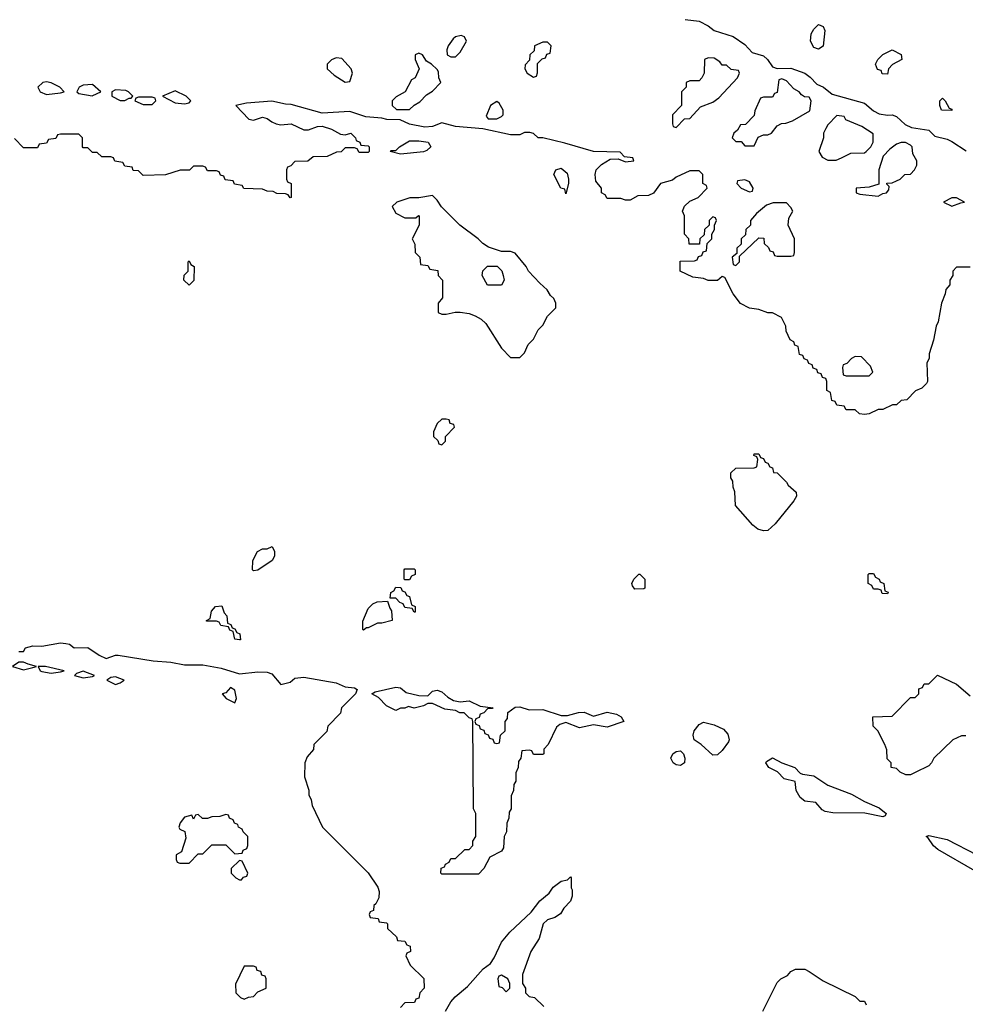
# Model space of a CAD drawing. Header units: inches. Extents: x 2701323 to 2964515, y 494916 to 722124.
# Tile 546 of 656: x 2862613 to 2866729, y 675680 to 679963. Entities that reach past the tile are written whole.
import ezdxf

# ---------------------------------------------------------------- set-up
doc = ezdxf.new("R2010")
doc.units = ezdxf.units.IN
doc.header["$MEASUREMENT"] = 0
doc.layers.add('C8667', color=7, linetype='Continuous')

msp = doc.modelspace()

# ---------------------------------------------------------------- linework, layer by layer
at = {"layer": 'C8667', "color": 2, "elevation": 2}
for points in [[(2865510, 679964.4), (2865570, 679957.4), (2865610, 679937), (2865636.1, 679916.1), (2865719.1, 679890), (2865770, 679854.9), (2865800.6, 679820.6), (2865850, 679805.5), (2865867.7, 679790), (2865890, 679758.8), (2865910.7, 679750.7), (2865970, 679752.7), (2866030.2, 679730.2), (2866054, 679714), (2866082.8, 679682.8), (2866111, 679670), (2866150, 679638.8), (2866290, 679600.5), (2866330, 679566.8), (2866354.4, 679554.4), (2866390, 679547.3), (2866411.3, 679550), (2866430, 679542), (2866467.9, 679507.9), (2866494.4, 679494.4), (2866570, 679483), (2866596.7, 679456.7), (2866650, 679443.8), (2866670, 679433), (2866732.8, 679392.8)], [(2866750, 678886), (2866690, 678886), (2866674, 678870), (2866674, 678850), (2866662, 678830), (2866662, 678810), (2866644.7, 678790), (2866642, 678770), (2866624.7, 678730), (2866611.2, 678648.9), (2866602, 678630), (2866591.2, 678568.9), (2866572, 678510), (2866571.2, 678488.9), (2866562, 678470), (2866564.7, 678390), (2866559.8, 678380.2), (2866539.8, 678360.2), (2866511.6, 678348.4), (2866474, 678310), (2866450, 678306), (2866430, 678288), (2866412.7, 678287.3), (2866370, 678268), (2866350, 678268), (2866310, 678248), (2866290, 678246), (2866268.4, 678248.4), (2866250, 678266), (2866210, 678266), (2866202, 678282), (2866170, 678286), (2866162, 678302), (2866147.3, 678307.3), (2866142, 678342), (2866126, 678350), (2866126, 678390), (2866122, 678402), (2866107.3, 678407.3), (2866102, 678422), (2866087.3, 678427.3), (2866082, 678442), (2866067.3, 678447.3), (2866062, 678462), (2866047.3, 678467.3), (2866042, 678482), (2866027.3, 678487.3), (2866022, 678502), (2866007.3, 678507.3), (2866002, 678542), (2865987.3, 678547.3), (2865982, 678562), (2865966, 678570), (2865948.8, 678608.9), (2865948, 678630), (2865928.4, 678668.4), (2865890, 678688), (2865870, 678688.7), (2865830, 678702), (2865790, 678708.7), (2865750, 678728.7), (2865719, 678770), (2865682, 678842), (2865670, 678846), (2865650, 678828), (2865610, 678828.7), (2865590, 678838), (2865543.1, 678843.1), (2865488, 678870), (2865487.3, 678912.7), (2865550, 678914), (2865562, 678918), (2865567.3, 678932.7), (2865582, 678938), (2865587.3, 678952.7), (2865602, 678958), (2865606, 678990), (2865626, 679010), (2865626, 679030), (2865638, 679050), (2865638, 679070), (2865646, 679090), (2865642, 679102), (2865630, 679106), (2865614, 679090), (2865614, 679070), (2865594, 679050), (2865592.7, 679027.3), (2865574, 679010), (2865572.7, 678987.3), (2865527.3, 678987.3), (2865526, 679010), (2865506, 679030), (2865506, 679110), (2865498, 679130), (2865507.3, 679152.7), (2865530, 679174), (2865566, 679190), (2865606, 679230), (2865602, 679242), (2865586, 679250), (2865586, 679290), (2865570, 679306), (2865530, 679306), (2865470, 679278), (2865454.8, 679265.2), (2865402, 679250), (2865371.2, 679208.9), (2865350, 679198), (2865303.6, 679196.4), (2865270, 679178), (2865250, 679178), (2865230, 679186), (2865170, 679186), (2865162, 679202), (2865146, 679210), (2865146, 679230), (2865120.4, 679260.4), (2865118, 679290), (2865122, 679310), (2865146, 679334), (2865183.1, 679356.9), (2865218, 679358), (2865250, 679344.7), (2865286, 679350), (2865282, 679362), (2865246, 679366), (2865227.3, 679387.3), (2865110, 679389.2), (2864986.3, 679426.3), (2864890, 679449), (2864870, 679449.2), (2864850, 679468.7), (2864833.2, 679473.2), (2864810, 679472.7), (2864790, 679462.7), (2864750, 679462.7), (2864628.7, 679488.7), (2864510, 679498), (2864450, 679515.3), (2864410, 679498), (2864376, 679496), (2864310, 679508.7), (2864268.4, 679528.4), (2864211.1, 679528.9), (2864190, 679535.3), (2864120.2, 679540.2), (2864050, 679564), (2863930, 679557.2), (2863794.6, 679594.6), (2863770, 679595.3), (2863710, 679609), (2863599.8, 679600.2), (2863554, 679590), (2863610.7, 679530.7), (2863630, 679526), (2863670, 679538.8), (2863690, 679534), (2863710, 679518.8), (2863730, 679510.7), (2863750, 679506), (2863794, 679510), (2863850, 679484.7), (2863870, 679484.7), (2863910, 679498.8), (2863930, 679500.7), (2863970, 679486.8), (2864010, 679464.7), (2864030, 679462), (2864054, 679470), (2864074, 679450), (2864078, 679438), (2864094, 679430), (2864098, 679418), (2864130, 679414), (2864134, 679410), (2864134, 679390), (2864130, 679386), (2864090, 679386), (2864082, 679402), (2864070, 679406), (2864030, 679406), (2864011.6, 679388.4), (2863992.7, 679387.3), (2863951.6, 679368.4), (2863890, 679366), (2863867.3, 679347.3), (2863810, 679346), (2863792.7, 679327.3), (2863778, 679322), (2863774, 679310), (2863774, 679270), (2863778, 679258), (2863794, 679250), (2863794, 679190), (2863790, 679188), (2863782, 679202), (2863770, 679206), (2863732.7, 679207.3), (2863716.4, 679216.4), (2863690, 679218), (2863670, 679226), (2863588.4, 679228.4), (2863582, 679242), (2863547.3, 679247.3), (2863542, 679262), (2863507.3, 679267.3), (2863502, 679282), (2863487.3, 679287.3), (2863482, 679302), (2863470, 679306), (2863430, 679306), (2863422, 679322), (2863410, 679326), (2863370, 679326), (2863351.6, 679308.4), (2863311.6, 679308.4), (2863248.4, 679288.4), (2863150, 679286), (2863130, 679306), (2863107.3, 679307.3), (2863102, 679322), (2863070, 679326), (2863062, 679342), (2863027.3, 679347.3), (2863022, 679362), (2863010, 679366), (2862970, 679366), (2862950, 679386), (2862930, 679386), (2862910, 679406), (2862890, 679406), (2862886, 679410), (2862886, 679450), (2862870, 679466), (2862790, 679466), (2862778, 679462), (2862770, 679446), (2862738, 679442), (2862730, 679426), (2862698, 679422), (2862690, 679406), (2862630, 679406), (2862590, 679446)], [(2862610, 677214), (2862630, 677214), (2862638, 677230), (2862670, 677238.8), (2862710, 677238), (2862790, 677252.7), (2862814, 677250), (2862830, 677246), (2862850.7, 677230.7), (2862910, 677232.7), (2862959.3, 677199.3), (2862990, 677184.7), (2863030, 677199.1), (2863041.6, 677198.4), (2863193.7, 677173.7), (2863271.5, 677168.5), (2863330, 677157), (2863410, 677156.3), (2863490, 677142.8), (2863570, 677117.3), (2863650, 677126), (2863690, 677124.7), (2863710, 677118), (2863750, 677070.7), (2863790, 677082), (2863810, 677099.1), (2863850, 677103), (2863990, 677079.1), (2864030, 677060.7), (2864070, 677056), (2864082, 677050), (2864074, 677030), (2864014, 676970), (2864010, 676946), (2863954, 676890), (2863950, 676866), (2863894, 676810), (2863891.6, 676788.4), (2863863.6, 676756.4), (2863854, 676730), (2863852, 676670), (2863871.1, 676611.1), (2863871.6, 676591.6), (2863882, 676570), (2863885.4, 676545.4), (2863931.1, 676451.1), (2864130, 676252), (2864171.3, 676190), (2864178, 676170), (2864176.9, 676143.1), (2864163.6, 676116.4), (2864154, 676110), (2864152.7, 676087.3), (2864138, 676082), (2864134, 676070), (2864138, 676058), (2864172.7, 676052.7), (2864178, 676038), (2864210, 676034), (2864214, 676030), (2864214, 676010), (2864252.7, 675972.7), (2864258, 675958), (2864290, 675954), (2864298, 675938), (2864312.7, 675932.7), (2864314, 675910), (2864298, 675902), (2864294, 675890), (2864312, 675850), (2864372.7, 675792.7), (2864374, 675750), (2864354, 675730), (2864350, 675706), (2864338, 675702), (2864331.6, 675688.4), (2864290, 675686), (2864270, 675666)], [(2866731.6, 676848.4), (2866712.7, 676847.3), (2866674, 676830), (2866592, 676750), (2866582, 676730), (2866570, 676718), (2866510, 676688), (2866490, 676678), (2866470, 676678), (2866446, 676690), (2866430, 676706), (2866406, 676710), (2866406, 676730), (2866388.4, 676748.4), (2866387.3, 676787.3), (2866378, 676810), (2866348, 676870), (2866328, 676890), (2866326, 676930), (2866410, 676934), (2866490, 677014), (2866510, 677014), (2866518, 677022), (2866526, 677030), (2866527.3, 677052.7), (2866542, 677058), (2866550, 677074), (2866570, 677074), (2866608.4, 677111.6), (2866690, 677072), (2866750, 677022)], [(2864466.6, 675650), (2864489.6, 675690.4), (2864508, 675712), (2864562.9, 675757.1), (2864630, 675834), (2864662, 675858), (2864678, 675882), (2864709.6, 675950.3), (2864745.9, 675994.1), (2864839.7, 676080.3), (2864877, 676130), (2864917.1, 676162.9), (2864934.5, 676190), (2864970, 676215.5), (2864998, 676222), (2865010, 676234), (2865014, 676230), (2865014, 676186), (2865018, 676178), (2865018, 676150), (2865010.9, 676129.1), (2864982, 676098), (2864966.4, 676073.6), (2864942, 676058), (2864910, 676048), (2864892, 676030), (2864874.4, 675965.6), (2864838, 675910), (2864802, 675810), (2864802, 675770), (2864814, 675750), (2864814, 675730), (2864830, 675714), (2864854, 675710), (2864894, 675670)], [(2865848, 675650), (2865910, 675774), (2865926, 675790), (2865954.6, 675805.4), (2865970, 675822), (2865990, 675832), (2866030, 675832), (2866050, 675822), (2866110, 675782), (2866250, 675714), (2866270, 675694), (2866290, 675694), (2866298, 675678)]]:
    msp.add_lwpolyline(points, dxfattribs=at)
at = {"layer": 'C8667', "color": 2}
for points, elevation in [([(2866090, 679835.3), (2866070, 679842), (2866055.3, 679870), (2866058, 679902), (2866070, 679922), (2866090, 679942), (2866110, 679934), (2866116.9, 679916.9), (2866110, 679848)], 2), ([(2864534.6, 679894.6), (2864510, 679888.7), (2864499.8, 679880.2), (2864478, 679850), (2864472.7, 679832.7), (2864474, 679810), (2864490, 679802), (2864510, 679802), (2864530, 679822), (2864558, 679870), (2864548.4, 679888.4)], 2), ([(2864910, 679866), (2864890, 679866), (2864854, 679850), (2864852.7, 679827.3), (2864834, 679810), (2864832.7, 679787.3), (2864812.7, 679767.3), (2864812, 679750), (2864822, 679730), (2864850, 679714), (2864862, 679718), (2864867.3, 679732.7), (2864867.3, 679772.7), (2864887.3, 679792.7), (2864902, 679798), (2864907.3, 679812.7), (2864922, 679818), (2864926, 679850)], 2), ([(2863990, 679798), (2863970, 679788), (2863952, 679770), (2863952, 679750), (2863982, 679722), (2864030, 679692), (2864050, 679694), (2864062, 679730), (2864055.3, 679750), (2864014.6, 679794.6)], 2), ([(2864350, 679818), (2864334, 679810), (2864334, 679790), (2864352, 679750), (2864334, 679710), (2864318, 679702), (2864291.1, 679648.9), (2864251.6, 679628.4), (2864234, 679610), (2864234, 679590), (2864252.7, 679572.7), (2864310, 679572), (2864330, 679592), (2864354.6, 679605.4), (2864383.1, 679636.9), (2864410, 679652), (2864446, 679690), (2864438, 679710), (2864436.4, 679736.4), (2864430, 679746), (2864406, 679770), (2864383.1, 679783.1), (2864366, 679810)], 2), ([(2865610, 679798), (2865594, 679790), (2865592, 679730), (2865582, 679710), (2865570, 679698), (2865530, 679698), (2865514, 679690), (2865514, 679670), (2865494, 679650), (2865494, 679590), (2865454, 679550), (2865454, 679510), (2865458, 679498), (2865470, 679494), (2865507.3, 679532.7), (2865530, 679534), (2865576.4, 679583.6), (2865630, 679604.7), (2865656.5, 679623.5), (2865738, 679710), (2865746, 679730), (2865742, 679742), (2865710, 679746), (2865690, 679766), (2865670, 679766), (2865660.4, 679780.4), (2865636.4, 679796.4)], 2), ([(2866390, 679726), (2866367.3, 679727.3), (2866362, 679742), (2866347.3, 679747.3), (2866338, 679770), (2866348, 679790), (2866370, 679812), (2866410, 679832), (2866450, 679812), (2866452, 679790), (2866411.6, 679768.4), (2866394, 679750)], 2), ([(2865930, 679706), (2865918, 679702), (2865910, 679646), (2865898, 679642), (2865890, 679626), (2865850, 679626), (2865838, 679622), (2865812.7, 679567.3), (2865810, 679546), (2865772.7, 679507.3), (2865750, 679506), (2865738, 679482), (2865722, 679470), (2865714, 679450), (2865730, 679434), (2865752.7, 679432.7), (2865770, 679414), (2865810, 679414), (2865827.3, 679452.7), (2865850, 679462), (2865870, 679462), (2865886, 679470), (2865910, 679502), (2865928.4, 679511.6), (2865947.3, 679512.7), (2865976.4, 679523.6), (2866052.9, 679567.1), (2866058, 679610), (2866050, 679626), (2866028.4, 679628.4), (2866016.4, 679636.4), (2866006, 679650), (2865983.1, 679663.1), (2865950, 679698)], 2), ([(2862730, 679693.2), (2862714, 679690), (2862692, 679670), (2862702, 679650), (2862730, 679638), (2862790, 679644.7), (2862806, 679650), (2862788, 679670), (2862750, 679689)], 2), ([(2862930, 679682), (2862890, 679679), (2862872, 679670), (2862862, 679650), (2862870, 679642), (2862928, 679632), (2862950, 679642), (2862966, 679650)], 2), ([(2863030, 679658), (2863014, 679650), (2863014, 679630), (2863050, 679612), (2863070, 679612), (2863090, 679622), (2863098, 679622), (2863106, 679630), (2863086, 679650), (2863074.6, 679654.6)], 2), ([(2863190, 679626), (2863130, 679626), (2863118, 679622), (2863114, 679610), (2863150, 679594), (2863190, 679594), (2863206, 679610), (2863202, 679622)], 2), ([(2863290, 679654), (2863234, 679630), (2863290, 679601), (2863330, 679598), (2863350, 679602), (2863358, 679610), (2863338, 679630)], 2), ([(2866670, 679568), (2866626, 679570), (2866618, 679590), (2866618, 679610), (2866630, 679622), (2866642, 679610), (2866658, 679578), (2866670, 679574)], 2), ([(2864690, 679608), (2864662, 679590), (2864643.6, 679543.6), (2864652.7, 679532.7), (2864670, 679532), (2864690, 679532), (2864710, 679542), (2864718, 679550), (2864718, 679570), (2864700.4, 679600.4)], 2), ([(2866170, 679546), (2866130, 679506), (2866122, 679490), (2866112, 679470), (2866111.2, 679448.9), (2866092, 679390), (2866105.4, 679365.4), (2866130, 679352), (2866167.3, 679352.7), (2866190, 679362), (2866230, 679382), (2866290, 679384.7), (2866298, 679390), (2866318, 679410), (2866328, 679430), (2866327.3, 679467.3), (2866278, 679498), (2866208.4, 679528.4), (2866202, 679542)], 2), ([(2864270, 679378), (2864226, 679390), (2864230, 679394), (2864250, 679394), (2864266, 679410), (2864310, 679436), (2864350, 679436), (2864390.7, 679430.7), (2864402, 679410), (2864385.4, 679394.6), (2864370, 679389)], 2), ([(2866450, 679428.7), (2866430, 679422), (2866399.8, 679400.2), (2866372, 679370), (2866352, 679310), (2866352, 679248), (2866310, 679235.3), (2866254, 679230), (2866254, 679210), (2866270, 679204.7), (2866350, 679196), (2866370, 679206.8), (2866386, 679210), (2866396.4, 679223.6), (2866398, 679238), (2866387.3, 679247.3), (2866387.3, 679252.7), (2866410, 679254), (2866430, 679262), (2866446, 679270), (2866466, 679290), (2866490, 679292), (2866508, 679310), (2866518, 679330), (2866518, 679350), (2866500.4, 679380.4), (2866498, 679410), (2866490, 679418), (2866468.4, 679428.4)], 2), ([(2864990, 679206), (2864986, 679226), (2864968, 679230), (2864938, 679290), (2864946, 679310), (2864970, 679318), (2864995.3, 679295.3), (2865002, 679270), (2865002, 679250)], 2), ([(2865770, 679266), (2865738, 679262), (2865734, 679250), (2865754, 679230), (2865790, 679214), (2865802, 679218), (2865806, 679230), (2865790, 679258)], 2), ([(2864410, 679198), (2864350, 679188.7), (2864311.6, 679188.4), (2864254, 679170), (2864234, 679150), (2864250, 679122), (2864290, 679102), (2864338, 679102), (2864348.4, 679111.6), (2864352, 679110), (2864352, 679070), (2864322, 679010), (2864332.7, 678987.3), (2864334, 678950), (2864354, 678930), (2864358, 678898), (2864390, 678894), (2864398, 678878), (2864432.7, 678872.7), (2864434, 678850), (2864454, 678830), (2864452.7, 678752.7), (2864434, 678730), (2864434, 678690), (2864450, 678682), (2864470, 678682), (2864508.7, 678691.3), (2864530, 678691.3), (2864570, 678684.7), (2864595.3, 678675.3), (2864621, 678661), (2864642, 678642), (2864710, 678534), (2864750, 678494), (2864790, 678494), (2864810, 678514), (2864826, 678550), (2864850, 678574), (2864870, 678614), (2864890, 678634), (2864910, 678674), (2864946, 678710), (2864946, 678730), (2864938, 678750), (2864923.1, 678763.1), (2864908.4, 678788.4), (2864876.4, 678816.4), (2864828, 678870), (2864818, 678890), (2864770, 678948), (2864750, 678955.3), (2864710, 678955.3), (2864653.6, 678973.6), (2864629, 678989), (2864608, 679010), (2864529.2, 679069.2), (2864449.3, 679149.3), (2864430, 679178)], 6), ([(2865892.7, 679167.3), (2865863.6, 679156.4), (2865819.6, 679120.4), (2865794, 679090), (2865794, 679070), (2865774, 679050), (2865772.7, 679027.3), (2865754, 679010), (2865752.7, 678987.3), (2865734, 678970), (2865734, 678946), (2865714, 678930), (2865718, 678898), (2865730, 678894), (2865746, 678910), (2865746, 678934), (2865830, 679014), (2865852.7, 679012.7), (2865854, 678990), (2865872.7, 678972.7), (2865878, 678958), (2865892.7, 678952.7), (2865898, 678938), (2865910, 678934), (2865970, 678934), (2865982, 678938), (2865986, 678950), (2865986, 679010), (2865958, 679070), (2865960.4, 679099.6), (2865978, 679130), (2865970, 679146), (2865950, 679166)], 2), ([(2866690, 679188), (2866670, 679188), (2866634, 679170), (2866670, 679152), (2866710, 679166), (2866726, 679170)], 2), ([(2863350, 678808), (2863328, 678830), (2863328.4, 678851.6), (2863346, 678870), (2863346, 678910), (2863350, 678914), (2863358, 678898), (2863372, 678890), (2863371.6, 678828.4)], 2), ([(2864710, 678808), (2864648.9, 678808.9), (2864626, 678850), (2864628.9, 678871.1), (2864649.2, 678890.8), (2864690.9, 678890.9), (2864710.9, 678870.9), (2864718, 678850), (2864722, 678830)], 6), ([(2866250, 678498), (2866234, 678490), (2866212.7, 678467.3), (2866198, 678462), (2866194, 678450), (2866198, 678418), (2866210, 678414), (2866310, 678414), (2866326, 678430), (2866316.4, 678456.4), (2866276.4, 678496.4)], 2), ([(2864470, 678226), (2864450, 678226), (2864430, 678206), (2864414, 678170), (2864414, 678150), (2864432.7, 678132.7), (2864438, 678118), (2864450, 678114), (2864466, 678130), (2864466, 678150), (2864506, 678190), (2864502, 678202), (2864487.3, 678207.3), (2864482, 678222)], 6), ([(2865850, 677739), (2865826.3, 677746.3), (2865804.1, 677764.1), (2865728.7, 677850), (2865726, 677910), (2865718, 677930), (2865716.4, 677956.4), (2865708, 677970), (2865708.4, 677991.6), (2865730, 678012), (2865810, 678014), (2865822, 678018), (2865826, 678050), (2865822, 678062), (2865808, 678068), (2865810, 678074), (2865830, 678074), (2865838, 678058), (2865850, 678054), (2865858, 678038), (2865870, 678034), (2865878, 678018), (2865890, 678014), (2865894, 677994), (2865910, 677992), (2865950, 677952), (2865958, 677938), (2865992.7, 677907.3), (2865994, 677890), (2865982, 677870), (2865901, 677770), (2865870, 677741.2)], 2), ([(2863630, 677566), (2863626, 677570), (2863628, 677610), (2863648, 677650), (2863670, 677662), (2863690, 677662), (2863711.6, 677671.6), (2863722, 677650), (2863722, 677630), (2863712, 677610), (2863650, 677568)], 2), ([(2864290, 677526), (2864286, 677530), (2864286, 677570), (2864290, 677574), (2864330, 677574), (2864334, 677570), (2864334, 677550), (2864318, 677542), (2864310, 677526)], 2), ([(2865290, 677486), (2865280.4, 677500.4), (2865278, 677510), (2865286, 677530), (2865308.4, 677551.6), (2865311.6, 677551.6), (2865334, 677530), (2865334, 677490), (2865330, 677488)], 2), ([(2866390, 677466), (2866367.3, 677467.3), (2866362, 677482), (2866350, 677486), (2866330, 677486), (2866322, 677502), (2866306, 677510), (2866306, 677550), (2866310, 677554), (2866330, 677554), (2866338, 677538), (2866354, 677530), (2866358, 677518), (2866374, 677510), (2866378, 677478), (2866392.7, 677472.7)], 2), ([(2864330, 677386), (2864322, 677402), (2864290, 677406), (2864282, 677422), (2864267.3, 677427.3), (2864250, 677446), (2864226, 677446), (2864228.4, 677471.6), (2864242, 677478), (2864250, 677494), (2864272.7, 677492.7), (2864278, 677478), (2864290, 677474), (2864298, 677458), (2864310, 677454), (2864318, 677418), (2864334, 677410), (2864334, 677386)], 2), ([(2863570, 677266), (2863548.9, 677268.9), (2863542, 677302), (2863528, 677308), (2863522, 677322), (2863488.4, 677328.4), (2863482, 677342), (2863470, 677346), (2863426, 677346), (2863426, 677350), (2863442, 677358), (2863448, 677390), (2863466, 677410), (2863492.7, 677412.7), (2863503.6, 677383.6), (2863514, 677370), (2863518, 677338), (2863532.7, 677332.7), (2863538, 677318), (2863550, 677314), (2863558, 677298), (2863571.6, 677291.6), (2863574, 677266)], 2), ([(2864110, 677308), (2864106, 677310), (2864107.3, 677347.3), (2864130, 677402), (2864150, 677422), (2864168.9, 677431.1), (2864214, 677434), (2864223.6, 677403.6), (2864232, 677392), (2864234, 677350), (2864190, 677338), (2864170, 677338), (2864130, 677318), (2864122, 677318)], 2), ([(2862630, 677169), (2862610, 677168.7), (2862582, 677150), (2862630, 677134.8), (2862670, 677144.7), (2862686, 677150), (2862650, 677159)], 2), ([(2862726, 677150), (2862694, 677150), (2862702, 677130), (2862710, 677127.7), (2862750, 677120.7), (2862790, 677126), (2862806, 677130)], 2), ([(2862890, 677128.7), (2862861, 677119), (2862852, 677110), (2862890, 677100.7), (2862930, 677106), (2862938, 677110)], 2), ([(2863030, 677104), (2863010, 677102), (2862992, 677090), (2863030, 677071.3), (2863050, 677078), (2863068, 677090)], 2), ([(2863530, 677058), (2863510, 677035.3), (2863494, 677030), (2863512, 677010), (2863550, 676992), (2863557.2, 677010), (2863550, 677046)], 2), ([(2864390, 677022), (2864410, 677042.8), (2864430, 677046.8), (2864450, 677038.8), (2864475.9, 677015.9), (2864501.4, 677001.4), (2864530, 676996.3), (2864570, 677000.7), (2864617.3, 676977.3), (2864674, 676970), (2864670, 676966), (2864650, 676966), (2864632.7, 676947.3), (2864618, 676942), (2864612.7, 676927.3), (2864598, 676922), (2864594, 676910), (2864598, 676898), (2864612.7, 676892.7), (2864618, 676878), (2864632.7, 676872.7), (2864638, 676858), (2864652.7, 676852.7), (2864658, 676838), (2864672.7, 676832.7), (2864678, 676818), (2864690, 676814), (2864702, 676818), (2864706, 676850), (2864726, 676870), (2864726, 676910), (2864736.4, 676923.6), (2864738, 676950), (2864770, 676972.4), (2864790, 676974.4), (2864830, 676960.7), (2864890, 676962.8), (2864970, 676936), (2864996.9, 676936.9), (2865046, 676950), (2865069.5, 676950.5), (2865110, 676934), (2865170, 676950.3), (2865210, 676942), (2865231, 676930), (2865242, 676910), (2865170, 676885.2), (2865110, 676895.3), (2865050, 676882), (2864990, 676906), (2864963.6, 676896.4), (2864950, 676886), (2864914, 676810), (2864894, 676790), (2864894, 676770), (2864890, 676766), (2864850, 676766), (2864842, 676782), (2864830, 676786), (2864798, 676782), (2864794, 676750), (2864783.6, 676736.4), (2864782, 676710), (2864772.7, 676687.3), (2864772, 676650), (2864763.6, 676636.4), (2864762, 676610), (2864752.7, 676587.3), (2864752, 676530), (2864743.6, 676516.4), (2864742, 676490), (2864732.7, 676467.3), (2864732, 676430), (2864722, 676410), (2864719.6, 676360.4), (2864710, 676346), (2864659.6, 676320.4), (2864634, 676270), (2864610, 676246), (2864450, 676246), (2864446, 676250), (2864447.3, 676272.7), (2864462, 676278), (2864466, 676290), (2864482, 676298), (2864490, 676314), (2864510, 676314), (2864550, 676354), (2864570, 676354), (2864586, 676370), (2864586, 676390), (2864598, 676410), (2864598, 676510), (2864588, 676530), (2864586, 676910), (2864582, 676922), (2864570, 676926), (2864547.3, 676947.3), (2864528.4, 676948.4), (2864510, 676958), (2864463.1, 676963.1), (2864410, 676988), (2864390, 676988), (2864370, 676978), (2864330, 676968), (2864304.7, 676975.3), (2864290, 676968), (2864270, 676968), (2864250, 676958), (2864210, 676978), (2864174.6, 677014.6), (2864146, 677030), (2864160.4, 677039.6), (2864250, 677059.1), (2864270, 677056.3), (2864295.9, 677035.9), (2864350, 677022.8)], 2), ([(2865630, 676764), (2865579, 676810), (2865549.3, 676830), (2865543.7, 676850), (2865549.5, 676870), (2865570, 676897.3), (2865590, 676907.7), (2865635.3, 676895.3), (2865677, 676877), (2865694.6, 676854.6), (2865700.5, 676830), (2865697.6, 676822.4), (2865670, 676784), (2865650, 676765.2)], 2), ([(2865490, 676719.3), (2865470, 676722), (2865457.2, 676730), (2865447.8, 676750), (2865456, 676770), (2865470, 676779.3), (2865490, 676783), (2865503, 676770), (2865507.7, 676750), (2865506, 676730)], 2), ([(2866370, 676495.3), (2866292.1, 676512.1), (2866152.5, 676512.5), (2866119.3, 676519.3), (2866106, 676526), (2866078, 676558), (2866030, 676564), (2866010, 676579), (2865993.2, 676610), (2865988.8, 676648.9), (2865940.1, 676660.1), (2865911.9, 676691.9), (2865873.2, 676710), (2865861.2, 676730), (2865863.7, 676736.3), (2865890, 676752.4), (2865930, 676730.4), (2865986.8, 676710), (2866010, 676686), (2866020.9, 676680.9), (2866070, 676674.4), (2866130, 676633), (2866233.9, 676593.9), (2866290, 676561.6), (2866354.2, 676534.2), (2866384.7, 676510), (2866379.8, 676500.2)], 2), ([(2863510, 676506), (2863483.6, 676496.4), (2863450, 676495.3), (2863430, 676488), (2863408.4, 676488.4), (2863390, 676506), (2863378, 676502), (2863370, 676486), (2863362, 676502), (2863330, 676494), (2863311.3, 676470), (2863306, 676450), (2863310, 676442), (2863332, 676432), (2863336.9, 676403.1), (2863316.9, 676343.1), (2863294, 676330), (2863294, 676310), (2863298, 676298), (2863310, 676294), (2863350, 676294), (2863390, 676334), (2863410, 676334), (2863450, 676374), (2863510, 676374), (2863550, 676334), (2863582, 676338), (2863586, 676350), (2863602, 676358), (2863606, 676370), (2863606, 676410), (2863586, 676430), (2863582, 676442), (2863566, 676450), (2863562, 676462), (2863548, 676468), (2863542, 676482), (2863526, 676490), (2863522, 676502)], 2), ([(2866770, 676261.2), (2866610, 676352.7), (2866590, 676369.3), (2866566, 676406), (2866558, 676410), (2866570, 676414.8), (2866650, 676397.1), (2866778.8, 676330), (2866796.3, 676310), (2866798, 676290), (2866790, 676274)], 2), ([(2863570, 676306), (2863534, 676270), (2863534, 676250), (2863554, 676230), (2863570, 676222), (2863578, 676222), (2863587.3, 676232.7), (2863602, 676238), (2863606, 676250), (2863582, 676302)], 2), ([(2863630, 675846), (2863590, 675846), (2863552.7, 675767.3), (2863554, 675730), (2863574, 675710), (2863590, 675702), (2863608.4, 675711.6), (2863630, 675714), (2863650, 675734), (2863686, 675750), (2863686, 675790), (2863682, 675802), (2863667.3, 675807.3), (2863662, 675822), (2863647.3, 675827.3), (2863642, 675842)], 2), ([(2864710, 675806), (2864698, 675802), (2864694, 675790), (2864698, 675758), (2864712.7, 675752.7), (2864730, 675734), (2864746, 675750), (2864746, 675770), (2864738, 675790)], 2)]:
    msp.add_lwpolyline(points, close=True, dxfattribs=dict(at, elevation=elevation))

doc.saveas('drawing.dxf')
